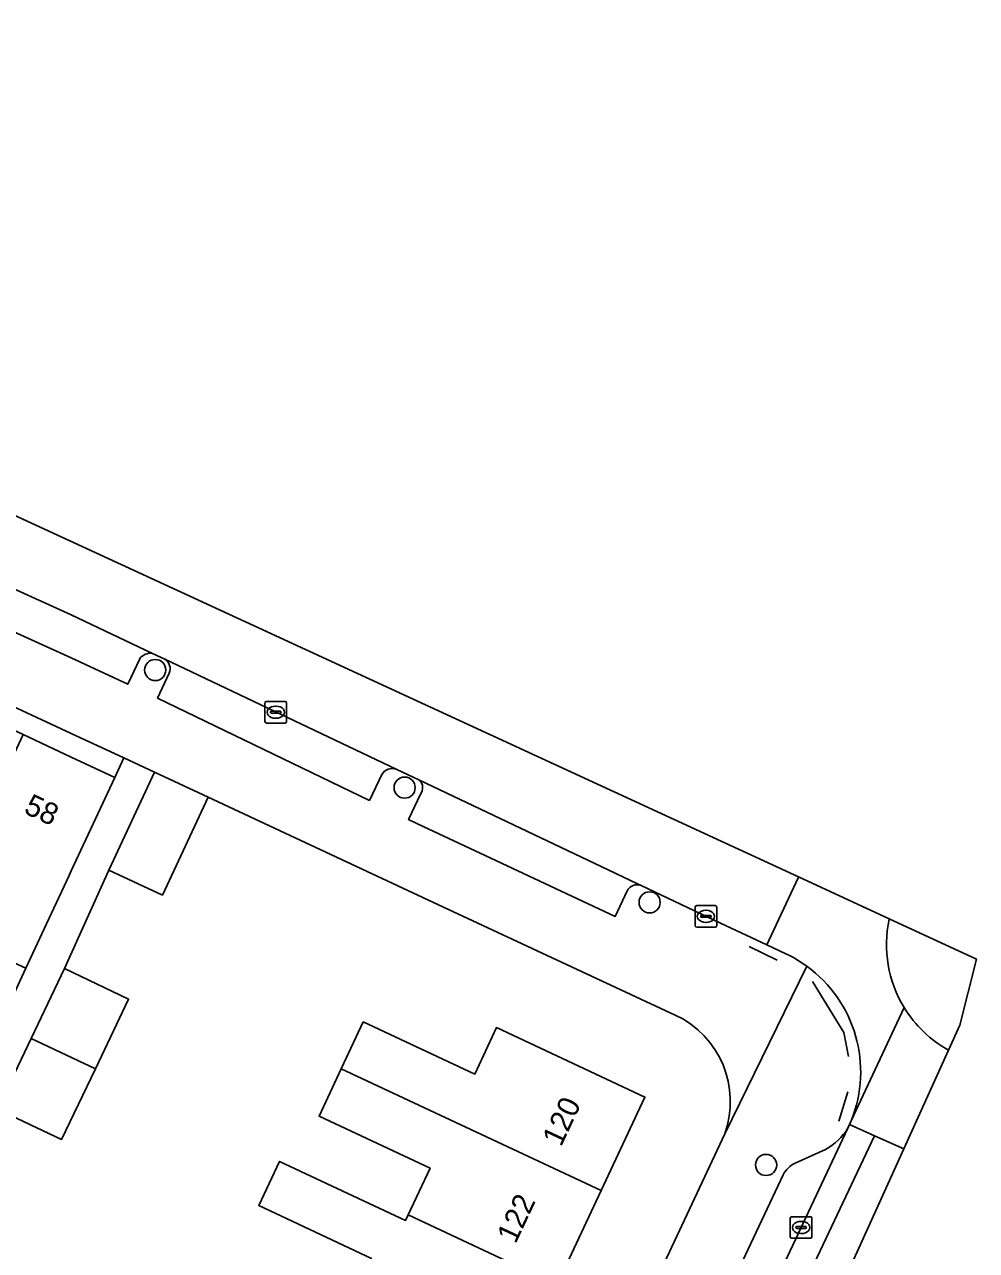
# Model space of a CAD drawing. Extents: x 159053 to 160042, y 380449 to 381423.
# Drawn here: x 159997.8 to 160041.8, y 381162.4 to 381219.1 of the extents above; entities that cross this region are included whole.
import ezdxf

# ---------------------------------------------------------------- set-up
doc = ezdxf.new("R2010")
doc.units = 0
for name, color, linetype in [('IMGEO_Boom', 7, 'Continuous'), ('IMGEO_Erf', 7, 'Continuous'), ('IMGEO_Hek', 7, 'Continuous'), ('IMGEO_Kolk', 7, 'Continuous'), ('IMGEO_Muur', 7, 'Continuous'), ('IMGEO_Pand', 7, 'Continuous'), ('IMGEO_Pand_nummerreeks', 7, 'Continuous'), ('IMGEO_Parkeervlak_open', 7, 'Continuous'), ('IMGEO_Rijbaan_lokaal_gesloten', 7, 'Continuous'), ('IMGEO_Rijbaan_lokaal_open', 7, 'Continuous'), ('IMGEO_Voetpad_open', 7, 'Continuous')]:
    doc.layers.add(name, color=color, linetype=linetype)

msp = doc.modelspace()

# ---------------------------------------------------------------- linework, layer by layer
at = {"layer": 'IMGEO_Boom'}
for centre in [(160003.877, 381189.21), (160015.397, 381183.776), (160026.715, 381178.469), (160032.098, 381166.333)]:
    msp.add_circle(centre, 0.489, dxfattribs=at)
at = {"layer": 'IMGEO_Erf'}
msp.add_lwpolyline([(159967.743, 381201.317), (159967.339, 381200.451), (159971.896, 381198.321), (159976.226, 381196.298), (159980.527, 381194.288), (159984.717, 381192.33), (159989.157, 381190.256), (159993.448, 381188.251), (159997.771, 381186.231), (160000, 381185.189), (160002.01, 381184.25), (160002.429, 381185.149), (160000, 381186.281)], close=True, dxfattribs=at)
for points in [[(160027.903, 381173.263), (160016.97, 381178.364), (160006.321, 381183.333), (160004.209, 381178.807), (160001.728, 381179.965), (159999.687, 381175.407), (160002.648, 381173.992), (160001.112, 381170.779), (159999.553, 381167.514), (159996.581, 381168.905)], [(159994.719, 381168.579), (159997.905, 381175.429), (159995.515, 381176.523)], [(160013.866, 381162.013), (160008.661, 381164.452), (160009.619, 381166.497), (160015.443, 381163.77), (160015.56, 381164.02), (160016.576, 381166.189), (160011.448, 381168.59), (160012.471, 381170.774), (160013.488, 381172.946), (160018.636, 381170.535), (160019.64, 381172.68), (160026.498, 381169.468), (160024.478, 381165.155), (160022.303, 381160.511), (160021.689, 381160.798), (160019.842, 381156.857), (160017.819, 381152.54), (160017.73, 381152.349), (160015.75, 381148.125), (160016.384, 381147.828), (160014.365, 381143.517), (160012.218, 381138.932), (160015.875, 381137.219), (160030.186, 381167.775)]]:
    msp.add_lwpolyline(points, dxfattribs=at)
msp.add_arc((160026.036, 381169.267), 4.41, 340.2226, 64.9519, dxfattribs=at)
at = {"layer": 'IMGEO_Hek'}
for points in [[(160032.604, 381175.805), (160031.319, 381176.43)], [(160035.905, 381171.352), (160035.689, 381172.46), (160034.237, 381174.813)], [(160035.461, 381168.352), (160035.881, 381169.714)]]:
    msp.add_lwpolyline(points, dxfattribs=at)
at = {"layer": 'IMGEO_Kolk'}
for p, q in [((160008.947, 381186.835), (160008.947, 381187.687)), ((160009.022, 381187.761), (160009.874, 381187.761)), ((160009.249, 381187.304), (160009.647, 381187.304)), ((160009.435, 381187.541), (160009.46, 381187.541)), ((160009.948, 381187.687), (160009.948, 381186.835)), ((160009.874, 381186.761), (160009.022, 381186.761)), ((160009.206, 381187.255), (160009.206, 381187.267)), ((160009.644, 381187.218), (160009.246, 381187.218)), ((160009.458, 381186.981), (160009.433, 381186.981)), ((160009.69, 381187.267), (160009.69, 381187.255)), ((160028.816, 381177.397), (160028.816, 381178.249)), ((160028.891, 381178.323), (160029.743, 381178.323)), ((160029.817, 381178.249), (160029.817, 381177.397)), ((160029.075, 381177.817), (160029.075, 381177.829)), ((160029.513, 381177.78), (160029.115, 381177.78)), ((160029.118, 381177.866), (160029.516, 381177.866)), ((160029.304, 381178.103), (160029.329, 381178.103)), ((160029.559, 381177.829), (160029.559, 381177.817)), ((160029.743, 381177.323), (160028.891, 381177.323)), ((160029.327, 381177.543), (160029.302, 381177.543)), ((160033.216, 381163.015), (160033.216, 381163.867)), ((160033.291, 381163.941), (160034.143, 381163.941)), ((160033.518, 381163.484), (160033.916, 381163.484)), ((160033.704, 381163.721), (160033.729, 381163.721)), ((160034.217, 381163.867), (160034.217, 381163.015)), ((160034.143, 381162.941), (160033.291, 381162.941)), ((160033.475, 381163.435), (160033.475, 381163.447)), ((160033.913, 381163.398), (160033.515, 381163.398)), ((160033.727, 381163.161), (160033.702, 381163.161)), ((160033.959, 381163.447), (160033.959, 381163.435))]:
    msp.add_line(p, q, dxfattribs=at)
for points in [[(160008.947, 381186.835), (160008.947, 381187.687)], [(160009.022, 381187.761), (160009.874, 381187.761)], [(160009.948, 381187.687), (160009.948, 381186.835)], [(160009.874, 381186.761), (160009.022, 381186.761)], [(160028.816, 381177.397), (160028.816, 381178.249)], [(160028.891, 381178.323), (160029.743, 381178.323)], [(160029.817, 381178.249), (160029.817, 381177.397)], [(160029.743, 381177.323), (160028.891, 381177.323)], [(160033.216, 381163.015), (160033.216, 381163.867)], [(160033.291, 381163.941), (160034.143, 381163.941)], [(160034.217, 381163.867), (160034.217, 381163.015)], [(160034.143, 381162.941), (160033.291, 381162.941)]]:
    msp.add_lwpolyline(points, dxfattribs=at)
for centre, radius, start, end in [((160009.024, 381187.685), 0.0765, 91.552, 178.448), ((160009.024, 381187.685), 0.0765, 91.552, 178.448), ((160009.246, 381187.264), 0.0403, 85.8775, 175.7526), ((160009.651, 381187.266), 0.0386, 1.7309, 96.639), ((160009.872, 381187.685), 0.0765, 1.552, 88.448), ((160009.872, 381187.685), 0.0765, 1.552, 88.448), ((160009.024, 381186.837), 0.0765, 181.552, 268.448), ((160009.024, 381186.837), 0.0765, 181.552, 268.448), ((160009.243, 381187.254), 0.0366, 178.938, 274.7102), ((160009.647, 381187.261), 0.043, 264.8664, 352.4533), ((160009.872, 381186.837), 0.0765, 271.552, 358.448), ((160009.872, 381186.837), 0.0765, 271.552, 358.448), ((160028.893, 381178.247), 0.0765, 91.552, 178.448), ((160028.893, 381178.247), 0.0765, 91.552, 178.448), ((160029.741, 381178.247), 0.0765, 1.552, 88.448), ((160029.741, 381178.247), 0.0765, 1.552, 88.448), ((160029.115, 381177.826), 0.0403, 85.8775, 175.7526), ((160029.112, 381177.816), 0.0366, 178.938, 274.7102), ((160029.516, 381177.823), 0.043, 264.8664, 352.4533), ((160029.52, 381177.828), 0.0386, 1.7309, 96.639), ((160028.893, 381177.399), 0.0765, 181.552, 268.448), ((160028.893, 381177.399), 0.0765, 181.552, 268.448), ((160029.741, 381177.399), 0.0765, 271.552, 358.448), ((160029.741, 381177.399), 0.0765, 271.552, 358.448), ((160033.293, 381163.865), 0.0765, 91.552, 178.448), ((160033.293, 381163.865), 0.0765, 91.552, 178.448), ((160033.515, 381163.444), 0.0403, 85.8775, 175.7526), ((160033.92, 381163.446), 0.0386, 1.7309, 96.639), ((160034.141, 381163.865), 0.0765, 1.552, 88.448), ((160034.141, 381163.865), 0.0765, 1.552, 88.448), ((160033.293, 381163.017), 0.0765, 181.552, 268.448), ((160033.293, 381163.017), 0.0765, 181.552, 268.448), ((160033.512, 381163.434), 0.0366, 178.938, 274.7102), ((160033.916, 381163.441), 0.043, 264.8664, 352.4533), ((160034.141, 381163.017), 0.0765, 271.552, 358.448), ((160034.141, 381163.017), 0.0765, 271.552, 358.448)]:
    msp.add_arc(centre, radius, start, end, dxfattribs=at)
for centre, major_axis, ratio, start_param, end_param in [((160009.434, 381187.261), (-0.387, 0.002), 0.722429, 4.712389, 7.853982), ((160009.459, 381187.261), (-0.39, 0.002), 0.717154, 1.570796, 4.712389), ((160029.303, 381177.823), (-0.387, 0.002), 0.722429, 4.712389, 7.853982), ((160029.328, 381177.823), (-0.39, 0.002), 0.717154, 1.570796, 4.712389), ((160033.703, 381163.441), (-0.387, 0.002), 0.722429, 4.712389, 7.853982), ((160033.728, 381163.441), (-0.39, 0.002), 0.717154, 1.570796, 4.712389)]:
    msp.add_ellipse(centre, major_axis=major_axis, ratio=ratio, start_param=start_param, end_param=end_param, dxfattribs=at)
at = {"layer": 'IMGEO_Muur'}
msp.add_lwpolyline([(160016.97, 381178.364), (160006.321, 381183.333)], dxfattribs=at)
at = {"layer": 'IMGEO_Pand'}
for points in [[(159993.657, 381177.39), (159995.515, 381176.523), (159997.905, 381175.429), (159998.967, 381177.712), (159999.902, 381179.717), (160000, 381179.928), (160002.01, 381184.25), (160000, 381185.189), (159997.771, 381186.231)], [(160006.321, 381183.333), (160003.84, 381184.491), (160001.728, 381179.965), (160004.209, 381178.807)], [(159999.687, 381175.407), (159998.14, 381172.17), (160001.112, 381170.779), (160002.648, 381173.992)], [(160012.471, 381170.774), (160024.478, 381165.155), (160026.498, 381169.468), (160019.64, 381172.68), (160018.636, 381170.535), (160013.488, 381172.946)], [(160001.112, 381170.779), (159998.14, 381172.17), (159996.581, 381168.905), (159999.553, 381167.514)], [(160021.689, 381160.798), (160022.303, 381160.511), (160024.478, 381165.155), (160012.471, 381170.774), (160011.448, 381168.59), (160016.576, 381166.189), (160015.56, 381164.02), (160021.825, 381161.089)], [(160019.842, 381156.857), (160021.689, 381160.798), (160021.825, 381161.089), (160015.56, 381164.02), (160015.443, 381163.77), (160009.619, 381166.497), (160008.661, 381164.452), (160013.866, 381162.013), (160012.96, 381160.078)]]:
    msp.add_lwpolyline(points, close=True, dxfattribs=at)
at = {"layer": 'IMGEO_Parkeervlak_open'}
for points in [[(160003.75, 381189.981), (160000, 381191.764), (159987.731, 381197.321)], [(159987.903, 381196.688), (159987.325, 381195.521), (160000, 381189.778), (160002.607, 381188.556), (160003.158, 381189.733)], [(160015.01, 381184.627), (160004.315, 381189.712)], [(160004.523, 381189.065), (160003.983, 381187.911), (160013.768, 381183.182), (160014.346, 381184.388)], [(160026.324, 381179.247), (160026.162, 381179.324), (160024.475, 381180.126), (160016.091, 381184.113)], [(160016.132, 381183.476), (160015.58, 381182.299), (160015.987, 381182.108), (160019.382, 381180.516), (160025.132, 381177.82), (160025.684, 381178.997)], [(160017.083, 381128.049), (160035.876, 381168.031)], [(160034.844, 381167.047), (160033.438, 381166.418)], [(160032.89, 381165.875), (160015.383, 381128.655), (160014.518, 381126.699), (160013.767, 381124.927), (160013.489, 381124.239)]]:
    msp.add_lwpolyline(points, dxfattribs=at)
for centre, radius, start, end in [((160003.657, 381189.371), 0.617, 81.3728, 144.0867), ((160004.047, 381189.269), 0.518, 336.8429, 58.8006), ((160014.83, 381184.084), 0.572, 71.6823, 147.9094), ((160015.743, 381183.771), 0.488, 322.8692, 44.4962), ((160026.131, 381178.796), 0.49, 66.8288, 155.8449), ((160033.373, 381169.623), 2.966, 299.7285, 327.5437), ((160033.999, 381165.304), 1.247, 116.7166, 152.7583)]:
    msp.add_arc(centre, radius, start, end, dxfattribs=at)
at = {"layer": 'IMGEO_Rijbaan_lokaal_gesloten'}
for points in [[(160037.113, 381167.679), (160035.951, 381168.197), (160035.876, 381168.031), (160017.083, 381128.049)], [(160014.126, 381120.775), (160015.49, 381120.376), (160015.92, 381121.883), (160023.344, 381138.525), (160037.113, 381167.679)]]:
    msp.add_lwpolyline(points, dxfattribs=at)
msp.add_lwpolyline([(160017.102, 381119.905), (160038.464, 381167.078), (160038.464, 381167.078), (160037.113, 381167.679), (160023.344, 381138.525), (160015.92, 381121.883), (160015.49, 381120.376)], close=True, dxfattribs=at)
at = {"layer": 'IMGEO_Rijbaan_lokaal_open'}
for points in [[(160033.598, 381179.646), (159945.455, 381220.334), (159935.277, 381225.033), (159920.986, 381227.331), (159920.531, 381230.844), (159914.083, 381230.55), (159914.174, 381224.598), (159920.52, 381224.507), (159921.077, 381224.514), (159927.535, 381223.49), (159933.16, 381221.997), (159936.092, 381221.118), (159937.203, 381220.741), (159938.147, 381220.313), (159951.497, 381214.191)], [(159952.133, 381213.936), (159959.277, 381210.672), (159959.976, 381210.355), (159969.577, 381205.841), (159969.742, 381205.755), (159969.992, 381205.637), (159978.71, 381201.549), (159979.426, 381201.22), (159986.755, 381197.781), (159987.731, 381197.321), (160000, 381191.764), (160003.75, 381189.981), (160004.315, 381189.712), (160015.01, 381184.627), (160016.091, 381184.113), (160024.475, 381180.126), (160026.162, 381179.324), (160026.324, 381179.247), (160029.995, 381177.502), (160032.139, 381176.501), (160033.578, 381179.602), (160033.598, 381179.646)], [(160037.786, 381177.712), (160033.598, 381179.646), (160033.578, 381179.602), (160032.139, 381176.501), (160033.014, 381176.092)], [(160040.53, 381171.64), (160041.05, 381172.788), (160041.816, 381175.852), (160037.786, 381177.712)], [(160038.477, 381173.609), (160036.029, 381168.377), (160035.951, 381168.197), (160037.113, 381167.679), (160038.464, 381167.078), (160038.464, 381167.078), (160040.53, 381171.64)], [(160036.029, 381168.377), (160038.477, 381173.609)], [(160040.53, 381171.64), (160040.53, 381171.64)], [(160040.53, 381171.64), (160040.53, 381171.64)]]:
    msp.add_lwpolyline(points, dxfattribs=at)
for centre, radius, start, end in [((160043.241, 381176.521), 5.583, 167.9253, 211.4363), ((160043.241, 381176.521), 5.583, 167.9253, 211.4363), ((160043.242, 381176.519), 5.585, 167.6592, 167.9038), ((160043.242, 381176.519), 5.585, 167.6592, 167.9038), ((160030.457, 381170.682), 5.984, 53.9673, 64.7021), ((160030.429, 381170.635), 6.038, 338.0376, 54.0141), ((160043.227, 381176.51), 5.566, 211.4189, 226.3222), ((160043.227, 381176.51), 5.566, 211.4189, 226.3222), ((160043.179, 381176.436), 5.479, 226.1505, 241.091), ((160043.179, 381176.436), 5.479, 226.1505, 241.091)]:
    msp.add_arc(centre, radius, start, end, dxfattribs=at)
at = {"layer": 'IMGEO_Voetpad_open'}
for points in [[(159967.743, 381201.317), (160000, 381186.281), (160002.429, 381185.149), (160003.84, 381184.491), (160006.321, 381183.333), (160016.97, 381178.364), (160027.903, 381173.263)], [(160003.158, 381189.733), (160002.607, 381188.556), (160000, 381189.778), (159987.325, 381195.521), (159987.903, 381196.688)], [(160004.315, 381189.712), (160003.75, 381189.981)], [(160014.346, 381184.388), (160013.768, 381183.182), (160003.983, 381187.911), (160004.523, 381189.065)], [(159996.581, 381168.905), (159998.14, 381172.17), (159999.687, 381175.407), (160001.728, 381179.965), (160003.84, 381184.491), (160002.429, 381185.149), (160002.01, 381184.25), (160000, 381179.928), (159999.902, 381179.717), (159998.967, 381177.712), (159997.905, 381175.429), (159994.719, 381168.579)], [(160016.091, 381184.113), (160015.01, 381184.627)], [(160025.684, 381178.997), (160025.132, 381177.82), (160019.382, 381180.516), (160015.987, 381182.108), (160015.58, 381182.299), (160016.132, 381183.476)], [(160033.014, 381176.092), (160032.139, 381176.501), (160029.995, 381177.502), (160026.324, 381179.247)], [(160033.977, 381175.521), (160030.186, 381167.775), (160015.875, 381137.219), (160015.217, 381135.814), (160006.841, 381117.93), (160003.487, 381111.049), (160004.715, 381110.677), (160006.019, 381110.327)], [(160030.186, 381167.775), (160033.977, 381175.521)], [(160035.876, 381168.031), (160035.951, 381168.197), (160036.029, 381168.377)], [(160033.438, 381166.418), (160034.844, 381167.047)], [(160013.489, 381124.239), (160013.767, 381124.927), (160014.518, 381126.699), (160015.383, 381128.655), (160032.89, 381165.875)]]:
    msp.add_lwpolyline(points, dxfattribs=at)
for centre, radius, start, end in [((160003.657, 381189.371), 0.617, 81.3728, 144.0867), ((160004.047, 381189.269), 0.518, 336.8429, 58.8006), ((160014.83, 381184.084), 0.572, 71.6823, 147.9094), ((160015.743, 381183.771), 0.488, 322.8692, 44.4962), ((160026.131, 381178.796), 0.49, 66.8288, 155.8449), ((160030.457, 381170.682), 5.984, 53.9673, 64.7021), ((160030.429, 381170.635), 6.038, 338.0376, 54.0141), ((160026.036, 381169.267), 4.41, 340.2226, 64.9519), ((160033.373, 381169.623), 2.966, 299.7285, 327.5437), ((160033.999, 381165.304), 1.247, 116.7166, 152.7583)]:
    msp.add_arc(centre, radius, start, end, dxfattribs=at)

# ---------------------------------------------------------------- texts
at = {"layer": 'IMGEO_Pand_nummerreeks'}
for s, rotation, p in [('58', 334.9567, (159997.757, 381182.617)), ('120', 64.904, (160022.623, 381167.135)), ('122', 64.904, (160020.523, 381162.651))]:
    msp.add_text(s, height=1, rotation=rotation, dxfattribs=at).set_placement(p)

doc.saveas('drawing.dxf')
